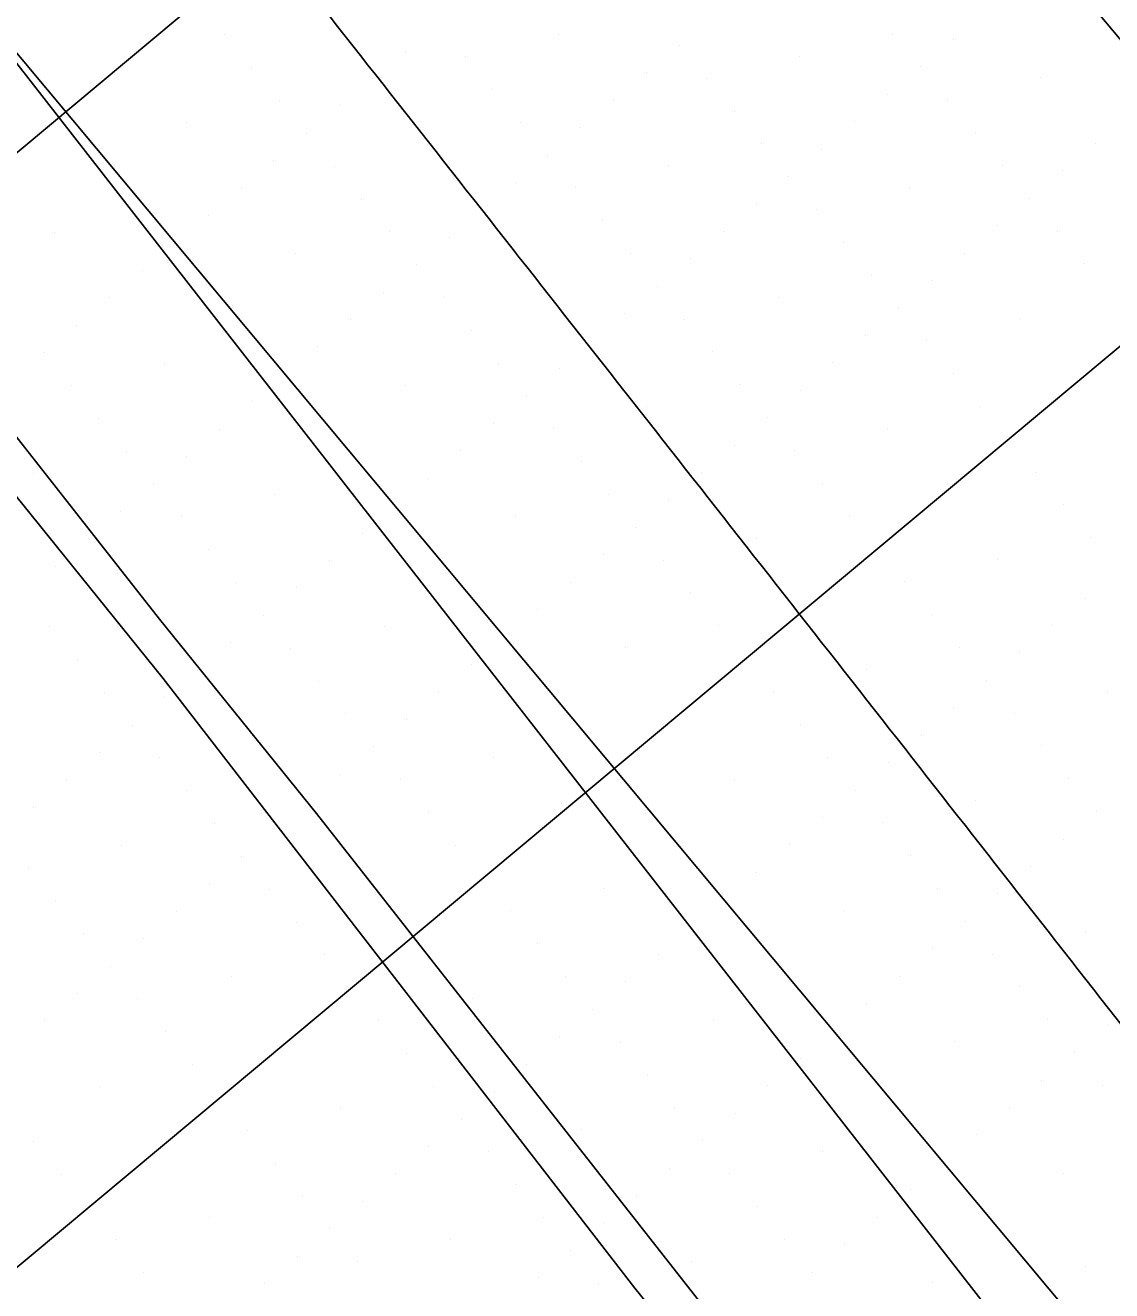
# Model space of a CAD drawing. Extents: x 2042995 to 2043795, y 305365 to 306249.
# Drawn here: x 2043516.79 to 2043542.18, y 305524.47 to 305554.06 of the extents above; entities that cross this region are included whole.
import ezdxf

# ---------------------------------------------------------------- set-up
doc = ezdxf.new("R2010")
doc.units = 0
for name, color, linetype in [('BR_CONCRETE', 7, 'Continuous'), ('BR_EXIST_GROUND_CL', 7, 'Continuous'), ('BR_EXIST_GROUND_LT', 7, 'Continuous'), ('BR_EXIST_GROUND_RT', 7, 'Continuous'), ('BR_GRID DOTS', 7, 'Continuous'), ('BR_GRID LINES', 7, 'Continuous')]:
    doc.layers.add(name, color=color, linetype=linetype)

msp = doc.modelspace()

# ---------------------------------------------------------------- linework, layer by layer
at = {"layer": 'BR_CONCRETE'}
msp.add_spline([(2043139.109, 306017.548), (2043148.199, 306007.16), (2043160.233, 305993.368), (2043172.245, 305979.557), (2043184.234, 305965.727), (2043196.201, 305951.879), (2043208.145, 305938.012), (2043220.067, 305924.126), (2043231.966, 305910.221), (2043243.843, 305896.297), (2043255.698, 305882.355), (2043267.529, 305868.394), (2043279.339, 305854.414), (2043291.126, 305840.415), (2043302.89, 305826.398), (2043314.632, 305812.361), (2043326.352, 305798.306), (2043338.049, 305784.233), (2043349.724, 305770.14), (2043361.376, 305756.029), (2043373.005, 305741.899), (2043384.613, 305727.75), (2043396.197, 305713.582), (2043407.76, 305699.396), (2043419.299, 305685.191), (2043430.817, 305670.967), (2043442.311, 305656.724), (2043453.784, 305642.463), (2043465.234, 305628.182), (2043476.661, 305613.883), (2043488.066, 305599.566), (2043499.448, 305585.229), (2043510.808, 305570.874), (2043522.146, 305556.5), (2043533.461, 305542.107), (2043544.753, 305527.695), (2043547.219, 305524.543)], degree=3, dxfattribs=at)
at = {"layer": 'BR_EXIST_GROUND_CL'}
msp.add_lwpolyline([(2043478.169, 305602.429), (2043493.131, 305583.244), (2043493.544, 305582.716), (2043508.52, 305563.513), (2043508.918, 305563.003), (2043523.909, 305543.781), (2043524.293, 305543.289), (2043539.265, 305524.091), (2043539.635, 305523.617), (2043539.638, 305523.614), (2043542.17, 305520.326)], dxfattribs=at)
at = {"layer": 'BR_EXIST_GROUND_LT'}
msp.add_lwpolyline([(2043488.931, 305579.394), (2043492.71, 305574.713), (2043504.431, 305559.785), (2043508.157, 305555.172), (2043519.929, 305540.174), (2043523.598, 305535.632), (2043535.424, 305520.561), (2043535.529, 305520.432), (2043535.857, 305520.014), (2043538.166, 305516.982)], dxfattribs=at)
at = {"layer": 'BR_EXIST_GROUND_RT'}
msp.add_lwpolyline([(2043489.212, 305578.131), (2043500.132, 305563.996), (2043504.615, 305558.46), (2043515.587, 305544.263), (2043520.017, 305538.786), (2043531.037, 305524.531), (2043535.035, 305519.582), (2043535.138, 305519.449), (2043537.479, 305516.408)], dxfattribs=at)
at = {"layer": 'BR_GRID DOTS'}
for p, q in [((2043537.068, 305553.85), (2043537.068, 305553.85)), ((2043521.448, 305553.832), (2043521.448, 305553.832)), ((2043529.258, 305553.841), (2043529.258, 305553.841)), ((2043532.075, 305553.588), (2043532.075, 305553.588)), ((2043538.477, 305553.723), (2043538.477, 305553.723)), ((2043525.674, 305553.453), (2043525.674, 305553.453)), ((2043527.082, 305553.326), (2043527.082, 305553.326)), ((2043534.892, 305553.335), (2043534.892, 305553.335)), ((2043522.089, 305553.065), (2043522.089, 305553.065)), ((2043537.709, 305553.082), (2043537.709, 305553.082)), ((2043524.906, 305552.812), (2043524.906, 305552.812)), ((2043531.308, 305552.947), (2043531.308, 305552.947)), ((2043532.716, 305552.82), (2043532.716, 305552.82)), ((2043540.527, 305552.829), (2043540.527, 305552.829)), ((2043527.723, 305552.559), (2043527.723, 305552.559)), ((2043536.942, 305552.441), (2043536.942, 305552.441)), ((2043522.73, 305552.297), (2043522.73, 305552.297)), ((2043524.139, 305552.171), (2043524.139, 305552.171)), ((2043530.54, 305552.306), (2043530.54, 305552.306)), ((2043538.35, 305552.315), (2043538.35, 305552.315)), ((2043520.554, 305551.783), (2043520.554, 305551.783)), ((2043528.364, 305551.791), (2043528.364, 305551.791)), ((2043533.357, 305552.053), (2043533.357, 305552.053)), ((2043536.174, 305551.8), (2043536.174, 305551.8)), ((2043523.371, 305551.53), (2043523.371, 305551.53)), ((2043529.773, 305551.665), (2043529.773, 305551.665)), ((2043538.991, 305551.547), (2043538.991, 305551.547)), ((2043526.188, 305551.277), (2043526.188, 305551.277)), ((2043533.998, 305551.285), (2043533.998, 305551.285)), ((2043541.809, 305551.294), (2043541.809, 305551.294)), ((2043529.005, 305551.024), (2043529.005, 305551.024)), ((2043535.407, 305551.159), (2043535.407, 305551.159)), ((2043522.603, 305550.889), (2043522.603, 305550.889)), ((2043524.012, 305550.762), (2043524.012, 305550.762)), ((2043531.822, 305550.771), (2043531.822, 305550.771)), ((2043539.633, 305550.779), (2043539.633, 305550.779)), ((2043541.041, 305550.653), (2043541.041, 305550.653)), ((2043528.238, 305550.383), (2043528.238, 305550.383)), ((2043534.639, 305550.518), (2043534.639, 305550.518)), ((2043521.836, 305550.248), (2043521.836, 305550.248)), ((2043529.646, 305550.256), (2043529.646, 305550.256)), ((2043537.456, 305550.265), (2043537.456, 305550.265)), ((2043540.274, 305550.012), (2043540.274, 305550.012)), ((2043524.653, 305549.995), (2043524.653, 305549.995)), ((2043527.47, 305549.742), (2043527.47, 305549.742)), ((2043533.872, 305549.877), (2043533.872, 305549.877)), ((2043535.28, 305549.75), (2043535.28, 305549.75)), ((2043521.068, 305549.607), (2043521.068, 305549.607)), ((2043530.287, 305549.489), (2043530.287, 305549.489)), ((2043517.484, 305549.219), (2043517.484, 305549.219)), ((2043525.294, 305549.227), (2043525.294, 305549.227)), ((2043533.104, 305549.236), (2043533.104, 305549.236)), ((2043539.506, 305549.371), (2043539.506, 305549.371)), ((2043540.915, 305549.244), (2043540.915, 305549.244)), ((2043520.301, 305548.966), (2043520.301, 305548.966)), ((2043526.703, 305549.101), (2043526.703, 305549.101)), ((2043535.921, 305548.983), (2043535.921, 305548.983)), ((2043523.118, 305548.713), (2043523.118, 305548.713)), ((2043530.928, 305548.721), (2043530.928, 305548.721)), ((2043532.337, 305548.595), (2043532.337, 305548.595)), ((2043538.738, 305548.73), (2043538.738, 305548.73)), ((2043519.533, 305548.325), (2043519.533, 305548.325)), ((2043525.935, 305548.46), (2043525.935, 305548.46)), ((2043541.556, 305548.477), (2043541.556, 305548.477)), ((2043528.752, 305548.207), (2043528.752, 305548.207)), ((2043531.569, 305547.954), (2043531.569, 305547.954)), ((2043536.562, 305548.215), (2043536.562, 305548.215)), ((2043537.971, 305548.089), (2043537.971, 305548.089)), ((2043518.766, 305547.684), (2043518.766, 305547.684)), ((2043525.168, 305547.819), (2043525.168, 305547.819)), ((2043526.576, 305547.692), (2043526.576, 305547.692)), ((2043534.386, 305547.701), (2043534.386, 305547.701)), ((2043537.203, 305547.448), (2043537.203, 305547.448)), ((2043524.4, 305547.178), (2043524.4, 305547.178)), ((2043530.802, 305547.313), (2043530.802, 305547.313)), ((2043532.21, 305547.186), (2043532.21, 305547.186)), ((2043540.021, 305547.195), (2043540.021, 305547.195)), ((2043517.998, 305547.043), (2043517.998, 305547.043)), ((2043527.217, 305546.925), (2043527.217, 305546.925)), ((2043536.436, 305546.807), (2043536.436, 305546.807)), ((2043523.633, 305546.537), (2043523.633, 305546.537)), ((2043530.034, 305546.672), (2043530.034, 305546.672)), ((2043537.844, 305546.68), (2043537.844, 305546.68)), ((2043517.231, 305546.402), (2043517.231, 305546.402)), ((2043527.858, 305546.157), (2043527.858, 305546.157)), ((2043532.851, 305546.419), (2043532.851, 305546.419)), ((2043535.668, 305546.166), (2043535.668, 305546.166)), ((2043520.048, 305546.149), (2043520.048, 305546.149)), ((2043522.865, 305545.896), (2043522.865, 305545.896)), ((2043529.267, 305546.031), (2043529.267, 305546.031)), ((2043538.486, 305545.913), (2043538.486, 305545.913)), ((2043517.872, 305545.634), (2043517.872, 305545.634)), ((2043525.682, 305545.643), (2043525.682, 305545.643)), ((2043533.492, 305545.651), (2043533.492, 305545.651)), ((2043528.499, 305545.39), (2043528.499, 305545.39)), ((2043534.901, 305545.525), (2043534.901, 305545.525)), ((2043522.098, 305545.255), (2043522.098, 305545.255)), ((2043531.316, 305545.137), (2043531.316, 305545.137)), ((2043539.127, 305545.145), (2043539.127, 305545.145)), ((2043518.513, 305544.867), (2043518.513, 305544.867)), ((2043527.732, 305544.749), (2043527.732, 305544.749)), ((2043534.133, 305544.884), (2043534.133, 305544.884)), ((2043521.33, 305544.614), (2043521.33, 305544.614)), ((2043529.14, 305544.622), (2043529.14, 305544.622)), ((2043536.95, 305544.631), (2043536.95, 305544.631)), ((2043519.154, 305544.099), (2043519.154, 305544.099)), ((2043526.964, 305544.108), (2043526.964, 305544.108)), ((2043533.366, 305544.243), (2043533.366, 305544.243)), ((2043534.774, 305544.116), (2043534.774, 305544.116)), ((2043520.562, 305543.973), (2043520.562, 305543.973)), ((2043529.781, 305543.855), (2043529.781, 305543.855)), ((2043516.978, 305543.585), (2043516.978, 305543.585)), ((2043532.598, 305543.602), (2043532.598, 305543.602)), ((2043540.409, 305543.61), (2043540.409, 305543.61)), ((2043519.795, 305543.332), (2043519.795, 305543.332)), ((2043526.197, 305543.467), (2043526.197, 305543.467)), ((2043535.415, 305543.349), (2043535.415, 305543.349)), ((2043522.612, 305543.079), (2043522.612, 305543.079)), ((2043530.422, 305543.087), (2043530.422, 305543.087)), ((2043531.831, 305542.961), (2043531.831, 305542.961)), ((2043519.027, 305542.691), (2043519.027, 305542.691)), ((2043525.429, 305542.826), (2043525.429, 305542.826)), ((2043541.05, 305542.843), (2043541.05, 305542.843)), ((2043520.436, 305542.564), (2043520.436, 305542.564)), ((2043528.246, 305542.573), (2043528.246, 305542.573)), ((2043531.063, 305542.32), (2043531.063, 305542.32)), ((2043536.056, 305542.581), (2043536.056, 305542.581)), ((2043518.26, 305542.05), (2043518.26, 305542.05)), ((2043524.662, 305542.185), (2043524.662, 305542.185)), ((2043533.88, 305542.067), (2043533.88, 305542.067)), ((2043541.691, 305542.075), (2043541.691, 305542.075)), ((2043521.077, 305541.797), (2043521.077, 305541.797)), ((2043523.894, 305541.544), (2043523.894, 305541.544)), ((2043530.296, 305541.679), (2043530.296, 305541.679)), ((2043531.704, 305541.552), (2043531.704, 305541.552)), ((2043539.515, 305541.561), (2043539.515, 305541.561)), ((2043517.492, 305541.409), (2043517.492, 305541.409)), ((2043521.718, 305541.029), (2043521.718, 305541.029)), ((2043523.127, 305540.903), (2043523.127, 305540.903)), ((2043529.528, 305541.038), (2043529.528, 305541.038)), ((2043537.339, 305541.046), (2043537.339, 305541.046)), ((2043532.345, 305540.785), (2043532.345, 305540.785)), ((2043541.564, 305540.667), (2043541.564, 305540.667)), ((2043519.542, 305540.515), (2043519.542, 305540.515)), ((2043522.359, 305540.262), (2043522.359, 305540.262)), ((2043528.761, 305540.397), (2043528.761, 305540.397)), ((2043537.98, 305540.279), (2043537.98, 305540.279)), ((2043517.366, 305540), (2043517.366, 305540)), ((2043525.176, 305540.009), (2043525.176, 305540.009)), ((2043532.986, 305540.017), (2043532.986, 305540.017)), ((2043540.797, 305540.026), (2043540.797, 305540.026)), ((2043527.993, 305539.756), (2043527.993, 305539.756)), ((2043521.592, 305539.62), (2043521.592, 305539.62)), ((2043523, 305539.494), (2043523, 305539.494)), ((2043530.81, 305539.503), (2043530.81, 305539.503)), ((2043538.621, 305539.511), (2043538.621, 305539.511)), ((2043540.029, 305539.385), (2043540.029, 305539.385)), ((2043518.007, 305539.232), (2043518.007, 305539.232)), ((2043527.226, 305539.115), (2043527.226, 305539.115)), ((2043520.824, 305538.979), (2043520.824, 305538.979)), ((2043536.444, 305538.997), (2043536.444, 305538.997)), ((2043523.641, 305538.726), (2043523.641, 305538.726)), ((2043526.458, 305538.473), (2043526.458, 305538.473)), ((2043534.268, 305538.482), (2043534.268, 305538.482)), ((2043539.262, 305538.744), (2043539.262, 305538.744)), ((2043542.079, 305538.491), (2043542.079, 305538.491)), ((2043518.648, 305538.465), (2043518.648, 305538.465)), ((2043520.056, 305538.338), (2043520.056, 305538.338)), ((2043524.282, 305537.959), (2043524.282, 305537.959)), ((2043538.494, 305538.103), (2043538.494, 305538.103)), ((2043539.903, 305537.976), (2043539.903, 305537.976)), ((2043519.289, 305537.697), (2043519.289, 305537.697)), ((2043525.691, 305537.832), (2043525.691, 305537.832)), ((2043534.909, 305537.715), (2043534.909, 305537.715)), ((2043522.106, 305537.444), (2043522.106, 305537.444)), ((2043537.727, 305537.462), (2043537.727, 305537.462)), ((2043518.521, 305537.056), (2043518.521, 305537.056)), ((2043524.923, 305537.191), (2043524.923, 305537.191)), ((2043540.544, 305537.209), (2043540.544, 305537.209)), ((2043519.93, 305536.93), (2043519.93, 305536.93)), ((2043527.74, 305536.938), (2043527.74, 305536.938)), ((2043535.55, 305536.947), (2043535.55, 305536.947)), ((2043536.959, 305536.821), (2043536.959, 305536.821)), ((2043517.754, 305536.415), (2043517.754, 305536.415)), ((2043524.156, 305536.55), (2043524.156, 305536.55)), ((2043525.564, 305536.424), (2043525.564, 305536.424)), ((2043533.374, 305536.432), (2043533.374, 305536.432)), ((2043541.185, 305536.441), (2043541.185, 305536.441)), ((2043520.571, 305536.162), (2043520.571, 305536.162)), ((2043536.192, 305536.179), (2043536.192, 305536.179)), ((2043523.388, 305535.909), (2043523.388, 305535.909)), ((2043539.009, 305535.927), (2043539.009, 305535.927)), ((2043516.986, 305535.774), (2043516.986, 305535.774)), ((2043526.205, 305535.656), (2043526.205, 305535.656)), ((2043535.424, 305535.538), (2043535.424, 305535.538)), ((2043541.826, 305535.674), (2043541.826, 305535.674)), ((2043521.212, 305535.395), (2043521.212, 305535.395)), ((2043522.621, 305535.268), (2043522.621, 305535.268)), ((2043536.833, 305535.412), (2043536.833, 305535.412)), ((2043541.058, 305535.032), (2043541.058, 305535.032)), ((2043519.036, 305534.88), (2043519.036, 305534.88)), ((2043521.853, 305534.627), (2043521.853, 305534.627)), ((2043526.846, 305534.889), (2043526.846, 305534.889)), ((2043534.656, 305534.897), (2043534.656, 305534.897)), ((2043537.474, 305534.644), (2043537.474, 305534.644)), ((2043516.86, 305534.366), (2043516.86, 305534.366)), ((2043524.67, 305534.374), (2043524.67, 305534.374)), ((2043540.291, 305534.391), (2043540.291, 305534.391)), ((2043533.889, 305534.256), (2043533.889, 305534.256)), ((2043521.086, 305533.986), (2043521.086, 305533.986)), ((2043522.494, 305533.86), (2043522.494, 305533.86)), ((2043530.304, 305533.868), (2043530.304, 305533.868)), ((2043538.115, 305533.877), (2043538.115, 305533.877)), ((2043539.523, 305533.75), (2043539.523, 305533.75)), ((2043517.501, 305533.598), (2043517.501, 305533.598)), ((2043533.121, 305533.615), (2043533.121, 305533.615)), ((2043520.318, 305533.345), (2043520.318, 305533.345)), ((2043528.128, 305533.354), (2043528.128, 305533.354)), ((2043535.939, 305533.362), (2043535.939, 305533.362)), ((2043523.135, 305533.092), (2043523.135, 305533.092)), ((2043532.354, 305532.974), (2043532.354, 305532.974)), ((2043538.756, 305533.109), (2043538.756, 305533.109)), ((2043541.573, 305532.856), (2043541.573, 305532.856)), ((2043518.142, 305532.831), (2043518.142, 305532.831)), ((2043519.551, 305532.704), (2043519.551, 305532.704)), ((2043528.769, 305532.586), (2043528.769, 305532.586)), ((2043523.776, 305532.325), (2043523.776, 305532.325)), ((2043531.586, 305532.333), (2043531.586, 305532.333)), ((2043537.988, 305532.468), (2043537.988, 305532.468)), ((2043539.397, 305532.342), (2043539.397, 305532.342)), ((2043518.783, 305532.063), (2043518.783, 305532.063)), ((2043521.6, 305531.81), (2043521.6, 305531.81)), ((2043529.41, 305531.819), (2043529.41, 305531.819)), ((2043530.819, 305531.692), (2043530.819, 305531.692)), ((2043537.221, 305531.827), (2043537.221, 305531.827)), ((2043518.015, 305531.422), (2043518.015, 305531.422)), ((2043540.038, 305531.574), (2043540.038, 305531.574)), ((2043519.424, 305531.296), (2043519.424, 305531.296)), ((2043527.234, 305531.304), (2043527.234, 305531.304)), ((2043536.453, 305531.186), (2043536.453, 305531.186)), ((2043517.248, 305530.781), (2043517.248, 305530.781)), ((2043525.058, 305530.79), (2043525.058, 305530.79)), ((2043530.051, 305531.051), (2043530.051, 305531.051)), ((2043532.868, 305530.798), (2043532.868, 305530.798)), ((2043540.679, 305530.807), (2043540.679, 305530.807)), ((2043520.065, 305530.528), (2043520.065, 305530.528)), ((2043535.686, 305530.545), (2043535.686, 305530.545)), ((2043542.087, 305530.68), (2043542.087, 305530.68)), ((2043529.284, 305530.41), (2043529.284, 305530.41)), ((2043530.692, 305530.284), (2043530.692, 305530.284)), ((2043538.503, 305530.292), (2043538.503, 305530.292)), ((2043525.699, 305530.022), (2043525.699, 305530.022)), ((2043534.918, 305529.904), (2043534.918, 305529.904)), ((2043541.32, 305530.039), (2043541.32, 305530.039)), ((2043520.706, 305529.761), (2043520.706, 305529.761)), ((2043528.516, 305529.769), (2043528.516, 305529.769)), ((2043531.333, 305529.516), (2043531.333, 305529.516)), ((2043540.552, 305529.398), (2043540.552, 305529.398)), ((2043518.53, 305529.246), (2043518.53, 305529.246)), ((2043526.34, 305529.255), (2043526.34, 305529.255)), ((2043527.749, 305529.128), (2043527.749, 305529.128)), ((2043534.15, 305529.263), (2043534.15, 305529.263)), ((2043541.961, 305529.272), (2043541.961, 305529.272)), ((2043524.164, 305528.74), (2043524.164, 305528.74)), ((2043531.974, 305528.749), (2043531.974, 305528.749)), ((2043539.785, 305528.757), (2043539.785, 305528.757)), ((2043526.981, 305528.487), (2043526.981, 305528.487)), ((2043533.383, 305528.622), (2043533.383, 305528.622)), ((2043521.988, 305528.226), (2043521.988, 305528.226)), ((2043529.798, 305528.234), (2043529.798, 305528.234)), ((2043539.017, 305528.116), (2043539.017, 305528.116)), ((2043516.995, 305527.964), (2043516.995, 305527.964)), ((2043526.214, 305527.846), (2043526.214, 305527.846)), ((2043532.615, 305527.981), (2043532.615, 305527.981)), ((2043527.622, 305527.72), (2043527.622, 305527.72)), ((2043535.433, 305527.728), (2043535.433, 305527.728)), ((2043522.629, 305527.458), (2043522.629, 305527.458)), ((2043531.848, 305527.34), (2043531.848, 305527.34)), ((2043538.25, 305527.475), (2043538.25, 305527.475)), ((2043517.636, 305527.197), (2043517.636, 305527.197)), ((2043525.446, 305527.205), (2043525.446, 305527.205)), ((2043528.263, 305526.952), (2043528.263, 305526.952)), ((2043533.256, 305527.214), (2043533.256, 305527.214)), ((2043541.067, 305527.222), (2043541.067, 305527.222)), ((2043523.27, 305526.691), (2043523.27, 305526.691)), ((2043531.08, 305526.699), (2043531.08, 305526.699)), ((2043537.482, 305526.834), (2043537.482, 305526.834)), ((2043524.679, 305526.564), (2043524.679, 305526.564)), ((2043533.898, 305526.446), (2043533.898, 305526.446)), ((2043521.094, 305526.176), (2043521.094, 305526.176)), ((2043528.904, 305526.185), (2043528.904, 305526.185)), ((2043530.313, 305526.058), (2043530.313, 305526.058)), ((2043536.715, 305526.193), (2043536.715, 305526.193)), ((2043523.911, 305525.923), (2043523.911, 305525.923)), ((2043518.918, 305525.662), (2043518.918, 305525.662)), ((2043526.728, 305525.67), (2043526.728, 305525.67)), ((2043534.539, 305525.679), (2043534.539, 305525.679)), ((2043535.947, 305525.552), (2043535.947, 305525.552)), ((2043523.144, 305525.282), (2043523.144, 305525.282)), ((2043524.552, 305525.156), (2043524.552, 305525.156)), ((2043529.545, 305525.417), (2043529.545, 305525.417)), ((2043532.362, 305525.164), (2043532.362, 305525.164)), ((2043519.559, 305524.894), (2043519.559, 305524.894)), ((2043535.18, 305524.911), (2043535.18, 305524.911)), ((2043541.581, 305525.046), (2043541.581, 305525.046)), ((2043522.376, 305524.641), (2043522.376, 305524.641)), ((2043528.778, 305524.776), (2043528.778, 305524.776)), ((2043530.186, 305524.65), (2043530.186, 305524.65)), ((2043537.997, 305524.658), (2043537.997, 305524.658))]:
    msp.add_line(p, q, dxfattribs=at)
at = {"layer": 'BR_GRID LINES'}
for p, q in [((2043137.788, 306038.16), (2043569.411, 305521.364)), ((2043122.438, 306025.339), (2043554.061, 305508.544)), ((2043579.138, 305603.318), (2043471.686, 305513.574)), ((2043591.959, 305587.968), (2043484.506, 305498.224))]:
    msp.add_line(p, q, dxfattribs=at)

doc.saveas('drawing.dxf')
